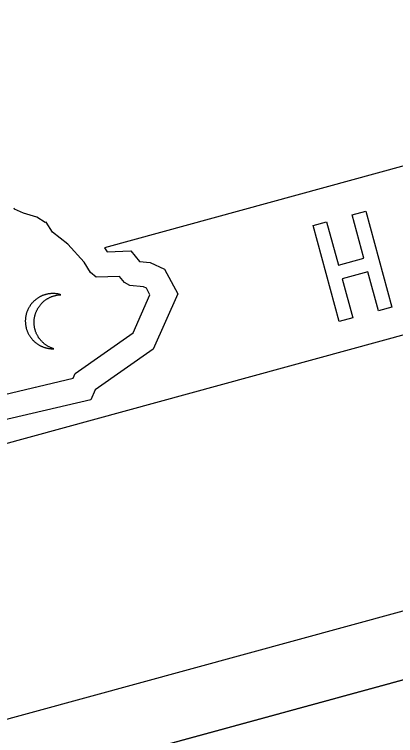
# Model space of a CAD drawing. Extents: x 2001876 to 2025694, y 804561 to 868938.
# Drawn here: x 2010835.72 to 2010850.23, y 826636.02 to 826663.48 of the extents above; entities that cross this region are included whole.
import ezdxf

# ---------------------------------------------------------------- set-up
doc = ezdxf.new("R2010")
doc.units = 0
doc.layers.add('TR SN EXTRUDED PANEL SIGNS- MOUNTED OVERHEAD', color=7, linetype='Continuous')

msp = doc.modelspace()

# ---------------------------------------------------------------- linework, layer by layer
at = {"layer": 'TR SN EXTRUDED PANEL SIGNS- MOUNTED OVERHEAD'}
for p, q in [((2010835.725, 826656.062), (2010835.715, 826656.1)), ((2010836.067, 826655.911), (2010835.725, 826656.062)), ((2010836.574, 826655.758), (2010836.067, 826655.911)), ((2010836.894, 826655.561), (2010836.574, 826655.758)), ((2010798.035, 826636.931), (2010865.809, 826655.458)), ((2010836.925, 826655.569), (2010836.894, 826655.561)), ((2010837.164, 826655.185), (2010836.925, 826655.569)), ((2010797.999, 826636.921), (2010865.774, 826655.448)), ((2010837.751, 826654.733), (2010837.164, 826655.185)), ((2010838.376, 826654.042), (2010837.751, 826654.733)), ((2010838.615, 826653.657), (2010838.376, 826654.042)), ((2010838.83, 826653.472), (2010838.615, 826653.657)), ((2010839.721, 826653.507), (2010838.83, 826653.472)), ((2010839.916, 826653.275), (2010839.721, 826653.507)), ((2010840.114, 826653.164), (2010839.916, 826653.275)), ((2010840.629, 826653.105), (2010840.114, 826653.164)), ((2010840.746, 826653.052), (2010840.629, 826653.105)), ((2010840.88, 826652.803), (2010840.746, 826653.052)), ((2010840.243, 826651.358), (2010840.88, 826652.803)), ((2010838.032, 826649.81), (2010840.243, 826651.358)), ((2010837.95, 826649.626), (2010838.032, 826649.81)), ((2010832.684, 826648.391), (2010837.95, 826649.626))]:
    msp.add_line(p, q, dxfattribs=at)
for points in [[(2010907.196, 826763.944), (2010665.272, 826697.811), (2010693.328, 826595.177), (2010935.252, 826661.309), (2010907.196, 826763.944)], [(2010707.322, 826601.629), (2010919.922, 826659.745), (2010920.59, 826657.301), (2010707.99, 826599.185), (2010707.322, 826601.629)], [(2010847.087, 826655.446), (2010847.605, 826655.588), (2010848.058, 826653.931), (2010849.025, 826654.195), (2010848.573, 826655.852), (2010849.091, 826655.994), (2010850.091, 826652.333), (2010849.573, 826652.191), (2010849.167, 826653.677), (2010848.199, 826653.413), (2010848.606, 826651.927), (2010848.087, 826651.785), (2010847.087, 826655.446)]]:
    msp.add_lwpolyline(points, close=True, dxfattribs=at)
for points in [[(2010864.171, 826661.45), (2010864.171, 826661.451), (2010839.15, 826654.597), (2010839.248, 826654.439), (2010840.15, 826654.475), (2010840.481, 826654.078), (2010840.889, 826654.031), (2010841.432, 826653.782), (2010841.936, 826652.844), (2010841.005, 826650.732), (2010838.793, 826649.183), (2010838.625, 826648.808), (2010832.468, 826647.365), (2010830.791, 826648.624), (2010827.063, 826647.676), (2010825.652, 826648.525), (2010822.861, 826650.145), (2010796.4, 826642.911)], [(2010837.491, 826652.807), (2010837.467, 826652.813), (2010837.444, 826652.819), (2010837.42, 826652.825), (2010837.398, 826652.83), (2010837.374, 826652.835), (2010837.35, 826652.839), (2010837.326, 826652.842), (2010837.302, 826652.845), (2010837.277, 826652.848), (2010837.253, 826652.85), (2010837.229, 826652.851), (2010837.205, 826652.852), (2010837.18, 826652.852), (2010837.156, 826652.852), (2010837.131, 826652.851), (2010837.106, 826652.849), (2010837.082, 826652.847), (2010837.058, 826652.844), (2010837.033, 826652.841), (2010837.007, 826652.837), (2010836.984, 826652.833), (2010836.959, 826652.827), (2010836.934, 826652.822), (2010836.908, 826652.815), (2010836.888, 826652.809), (2010836.866, 826652.802), (2010836.844, 826652.795), (2010836.824, 826652.788), (2010836.804, 826652.78), (2010836.782, 826652.772), (2010836.762, 826652.763), (2010836.742, 826652.754), (2010836.723, 826652.745), (2010836.703, 826652.735), (2010836.685, 826652.725), (2010836.665, 826652.714), (2010836.647, 826652.703), (2010836.628, 826652.692), (2010836.61, 826652.68), (2010836.592, 826652.668), (2010836.575, 826652.656), (2010836.557, 826652.643), (2010836.541, 826652.631), (2010836.524, 826652.617), (2010836.508, 826652.604), (2010836.492, 826652.59), (2010836.476, 826652.576), (2010836.46, 826652.561), (2010836.446, 826652.547), (2010836.43, 826652.531), (2010836.416, 826652.516), (2010836.402, 826652.5), (2010836.388, 826652.485), (2010836.375, 826652.469), (2010836.361, 826652.452), (2010836.349, 826652.435), (2010836.336, 826652.419), (2010836.324, 826652.401), (2010836.313, 826652.384), (2010836.301, 826652.367), (2010836.29, 826652.349), (2010836.279, 826652.331), (2010836.268, 826652.312), (2010836.259, 826652.294), (2010836.249, 826652.276), (2010836.24, 826652.257), (2010836.231, 826652.238), (2010836.222, 826652.218), (2010836.214, 826652.199), (2010836.206, 826652.18), (2010836.198, 826652.16), (2010836.192, 826652.14), (2010836.186, 826652.12), (2010836.179, 826652.1), (2010836.173, 826652.08), (2010836.168, 826652.059), (2010836.163, 826652.039), (2010836.158, 826652.018), (2010836.153, 826651.997), (2010836.15, 826651.977), (2010836.147, 826651.955), (2010836.143, 826651.934), (2010836.141, 826651.913), (2010836.139, 826651.892), (2010836.137, 826651.871), (2010836.136, 826651.849), (2010836.135, 826651.828), (2010836.135, 826651.806), (2010836.135, 826651.785), (2010836.136, 826651.763), (2010836.137, 826651.742), (2010836.137, 826651.72), (2010836.139, 826651.698), (2010836.143, 826651.676), (2010836.145, 826651.655), (2010836.148, 826651.633), (2010836.153, 826651.611), (2010836.156, 826651.589), (2010836.161, 826651.567), (2010836.167, 826651.546)], [(2010836.595, 826651.258), (2010836.584, 826651.278), (2010836.573, 826651.299), (2010836.563, 826651.321), (2010836.553, 826651.342), (2010836.544, 826651.364), (2010836.536, 826651.387), (2010836.527, 826651.409), (2010836.519, 826651.432), (2010836.513, 826651.455), (2010836.505, 826651.479), (2010836.501, 826651.501), (2010836.495, 826651.522), (2010836.49, 826651.544), (2010836.486, 826651.566), (2010836.482, 826651.588), (2010836.479, 826651.609), (2010836.476, 826651.631), (2010836.473, 826651.653), (2010836.472, 826651.675), (2010836.471, 826651.696), (2010836.469, 826651.718), (2010836.468, 826651.739), (2010836.469, 826651.761), (2010836.469, 826651.783), (2010836.47, 826651.804), (2010836.471, 826651.826), (2010836.473, 826651.847), (2010836.475, 826651.868), (2010836.477, 826651.889), (2010836.481, 826651.91), (2010836.484, 826651.931), (2010836.488, 826651.952), (2010836.492, 826651.973), (2010836.496, 826651.993), (2010836.501, 826652.014), (2010836.507, 826652.034), (2010836.512, 826652.055), (2010836.518, 826652.075), (2010836.526, 826652.095), (2010836.532, 826652.115), (2010836.54, 826652.134), (2010836.548, 826652.154), (2010836.556, 826652.173), (2010836.565, 826652.193), (2010836.573, 826652.211), (2010836.582, 826652.23), (2010836.593, 826652.249), (2010836.602, 826652.267), (2010836.613, 826652.286), (2010836.624, 826652.304), (2010836.635, 826652.321), (2010836.646, 826652.339), (2010836.658, 826652.356), (2010836.67, 826652.373), (2010836.683, 826652.39), (2010836.695, 826652.407), (2010836.708, 826652.423), (2010836.722, 826652.439), (2010836.736, 826652.455), (2010836.75, 826652.471), (2010836.764, 826652.486), (2010836.78, 826652.501), (2010836.794, 826652.516), (2010836.81, 826652.531), (2010836.826, 826652.545), (2010836.842, 826652.559), (2010836.858, 826652.572), (2010836.875, 826652.586), (2010836.891, 826652.598), (2010836.909, 826652.611), (2010836.927, 826652.623), (2010836.944, 826652.635), (2010836.962, 826652.647), (2010836.98, 826652.658), (2010836.999, 826652.669), (2010837.018, 826652.679), (2010837.037, 826652.69), (2010837.057, 826652.699), (2010837.076, 826652.709), (2010837.096, 826652.718), (2010837.116, 826652.726), (2010837.136, 826652.735), (2010837.158, 826652.743), (2010837.178, 826652.75), (2010837.2, 826652.757), (2010837.22, 826652.763), (2010837.242, 826652.77), (2010837.271, 826652.777), (2010837.298, 826652.783), (2010837.325, 826652.789), (2010837.353, 826652.794), (2010837.38, 826652.798), (2010837.408, 826652.801), (2010837.435, 826652.804), (2010837.462, 826652.805), (2010837.491, 826652.807), (2010837.491, 826652.807)], [(2010836.167, 826651.546), (2010836.173, 826651.524), (2010836.179, 826651.501), (2010836.185, 826651.479), (2010836.192, 826651.457), (2010836.201, 826651.435), (2010836.209, 826651.414), (2010836.218, 826651.393), (2010836.226, 826651.371), (2010836.236, 826651.351), (2010836.246, 826651.331), (2010836.256, 826651.31), (2010836.267, 826651.29), (2010836.278, 826651.271), (2010836.29, 826651.252), (2010836.302, 826651.233), (2010836.314, 826651.214), (2010836.327, 826651.196), (2010836.339, 826651.178), (2010836.353, 826651.16), (2010836.367, 826651.143), (2010836.381, 826651.126), (2010836.395, 826651.109), (2010836.41, 826651.093), (2010836.425, 826651.076), (2010836.441, 826651.061), (2010836.456, 826651.045), (2010836.472, 826651.03), (2010836.489, 826651.016), (2010836.505, 826651.001), (2010836.522, 826650.987), (2010836.538, 826650.973), (2010836.556, 826650.96), (2010836.574, 826650.947), (2010836.592, 826650.935), (2010836.61, 826650.923), (2010836.629, 826650.911), (2010836.647, 826650.899), (2010836.667, 826650.889), (2010836.685, 826650.878), (2010836.704, 826650.867), (2010836.724, 826650.858), (2010836.743, 826650.848), (2010836.764, 826650.84), (2010836.784, 826650.831), (2010836.804, 826650.823), (2010836.825, 826650.815), (2010836.845, 826650.807), (2010836.865, 826650.8), (2010836.887, 826650.794), (2010836.908, 826650.788), (2010836.929, 826650.782), (2010836.951, 826650.777), (2010836.972, 826650.772), (2010836.994, 826650.768), (2010837.016, 826650.764), (2010837.038, 826650.761), (2010837.06, 826650.758), (2010837.081, 826650.755), (2010837.104, 826650.753), (2010837.126, 826650.752), (2010837.148, 826650.751), (2010837.171, 826650.75), (2010837.193, 826650.75), (2010837.215, 826650.75), (2010837.194, 826650.757), (2010837.172, 826650.764), (2010837.151, 826650.772), (2010837.13, 826650.781), (2010837.109, 826650.789), (2010837.088, 826650.798), (2010837.067, 826650.808), (2010837.047, 826650.818), (2010837.027, 826650.829), (2010837.007, 826650.839), (2010836.987, 826650.851), (2010836.968, 826650.862), (2010836.949, 826650.875), (2010836.93, 826650.887), (2010836.91, 826650.9), (2010836.892, 826650.913), (2010836.874, 826650.927), (2010836.857, 826650.941), (2010836.839, 826650.956), (2010836.822, 826650.97), (2010836.806, 826650.986), (2010836.788, 826651.001), (2010836.772, 826651.017), (2010836.757, 826651.034), (2010836.741, 826651.051), (2010836.725, 826651.068), (2010836.711, 826651.085), (2010836.696, 826651.103), (2010836.682, 826651.121), (2010836.669, 826651.14), (2010836.655, 826651.158), (2010836.642, 826651.178), (2010836.63, 826651.197), (2010836.618, 826651.217), (2010836.606, 826651.237), (2010836.595, 826651.258)]]:
    msp.add_lwpolyline(points, dxfattribs=at)

doc.saveas('drawing.dxf')
